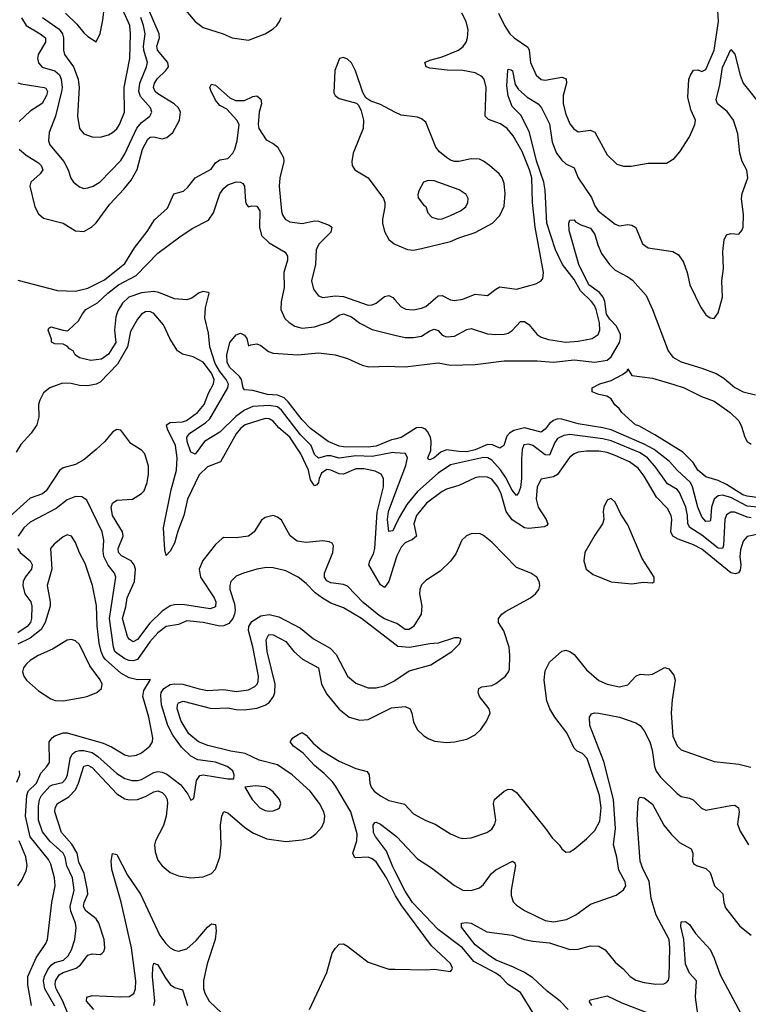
# Model space of a CAD drawing. Header units: inches. Extents: x 1694797 to 1849917, y 907313 to 1017959.
# Tile 417 of 656: x 1738179 to 1741715, y 1003015 to 1007799. Entities that reach past the tile are written whole.
import ezdxf

# ---------------------------------------------------------------- set-up
doc = ezdxf.new("R2010")
doc.units = ezdxf.units.IN
doc.header["$MEASUREMENT"] = 0
doc.layers.add('B7030', color=7, linetype='Continuous')
doc.layers.add('B7040', color=7, linetype='Continuous')

msp = doc.modelspace()

# ---------------------------------------------------------------- linework, layer by layer
at = {"layer": 'B7030', "color": 5}
for points, elevation in [([(1738175.8, 1007170), (1738210, 1007139.8), (1738270, 1007102.8), (1738283.7, 1007090), (1738290.9, 1007070), (1738278.8, 1007050), (1738233.5, 1007010), (1738228.6, 1006990), (1738251.8, 1006890), (1738270, 1006855.3), (1738294.8, 1006834.8), (1738390, 1006810.2), (1738450, 1006772.8), (1738490, 1006770.2), (1738528.3, 1006790), (1738550, 1006811.3), (1738616.9, 1006903.1), (1738684.9, 1006975.1), (1738720.3, 1007019.7), (1738749, 1007071), (1738774.8, 1007170), (1738801.2, 1007218.8), (1738812, 1007228), (1738830, 1007229.1), (1738870, 1007219.3), (1738893.9, 1007226.1), (1738921.8, 1007250), (1738955.2, 1007310), (1738958.7, 1007350), (1738949.2, 1007370), (1738929.1, 1007390), (1738850, 1007437.7), (1738836.6, 1007450), (1738829.1, 1007470), (1738834, 1007490), (1738847.5, 1007512.5), (1738887.3, 1007550), (1738900.8, 1007570), (1738898.5, 1007590), (1738848.4, 1007650), (1738845.2, 1007670), (1738857.3, 1007710), (1738855.9, 1007730), (1738804.2, 1007850)], 820), ([(1738290, 1007809), (1738370, 1007753.4), (1738387, 1007730), (1738392.3, 1007710), (1738391.2, 1007650), (1738397, 1007630), (1738439.6, 1007570), (1738463.4, 1007510), (1738468.4, 1007470), (1738460.2, 1007330), (1738469.4, 1007269.4), (1738490, 1007243.7), (1738530, 1007229.2), (1738570, 1007228.4), (1738610, 1007238.9), (1738630, 1007250.2), (1738650, 1007269.2), (1738662.9, 1007290), (1738686.9, 1007350), (1738686.7, 1007470), (1738713.4, 1007610), (1738716.7, 1007730), (1738713.1, 1007770), (1738677.4, 1007850)], 860), ([(1738401.7, 1007830), (1738456.2, 1007776.2), (1738490, 1007734.6), (1738510, 1007716.4), (1738550, 1007691.3), (1738570, 1007731.3), (1738582.9, 1007797.1), (1738589.2, 1007850.8)], 880), ([(1738966.4, 1007866.4), (1739031.3, 1007790), (1739070, 1007760.6), (1739166.7, 1007730), (1739210, 1007710.2), (1739290, 1007699.7), (1739370, 1007730.2), (1739410, 1007754.7), (1739427.3, 1007770), (1739440.4, 1007790), (1739447.6, 1007810)], 820), ([(1738188.1, 1007808.1), (1738209.6, 1007770), (1738279, 1007730), (1738303.7, 1007710), (1738304.7, 1007690), (1738268.2, 1007630), (1738265.1, 1007610), (1738269.5, 1007589.5), (1738288.1, 1007568.1), (1738350.1, 1007550), (1738371.5, 1007531.5), (1738380.2, 1007510), (1738385.1, 1007470), (1738382.4, 1007450), (1738352, 1007330), (1738321.7, 1007250), (1738318.6, 1007210), (1738325.5, 1007190), (1738394, 1007110), (1738414.6, 1007070), (1738428, 1007028), (1738440.3, 1007010), (1738470, 1006986.5), (1738490, 1006979.1), (1738510, 1006981.1), (1738535.8, 1006990), (1738570, 1007011.1), (1738670, 1007115.2), (1738690, 1007146.4), (1738748.1, 1007271.9), (1738770, 1007298.9), (1738810.7, 1007330), (1738820.2, 1007350), (1738814.5, 1007370), (1738765.5, 1007425.5), (1738757, 1007450), (1738762.8, 1007490), (1738795.1, 1007570), (1738798.6, 1007590), (1738781.9, 1007650), (1738779.9, 1007670), (1738787.6, 1007730), (1738780.2, 1007770), (1738767.4, 1007810)], 840), ([(1740000, 1007350.2), (1739930, 1007386.9), (1739883.5, 1007403.5), (1739859.5, 1007419.5), (1739845.1, 1007445.1), (1739809.6, 1007550), (1739790, 1007589.3), (1739770, 1007607), (1739750, 1007614.5), (1739732, 1007610), (1739708.9, 1007551.1), (1739703.8, 1007443.8), (1739710.5, 1007430), (1739730, 1007415.8), (1739813.2, 1007393.2), (1739823.4, 1007383.4), (1739836.5, 1007356.5), (1739847.6, 1007310), (1739846.7, 1007270), (1739797.3, 1007150), (1739791.6, 1007110), (1739793.4, 1007090), (1739805.3, 1007070), (1739870, 1007030.3), (1739944.6, 1006930), (1739950.9, 1006910), (1739951, 1006890), (1739939.2, 1006830), (1739939.8, 1006810), (1739950.1, 1006770.1), (1739970.8, 1006730.8), (1739996.4, 1006710), (1740000, 1006708.5)], 820), ([(1738170, 1007491.4), (1738186.4, 1007486.4), (1738298.4, 1007470), (1738306.3, 1007466.3), (1738313.3, 1007450), (1738309.1, 1007430), (1738288.1, 1007391.9), (1738230, 1007354.3), (1738175.9, 1007304.1)], 820), ([(1738170, 1006533), (1738362.7, 1006482.7), (1738450, 1006479.4), (1738510, 1006493.9), (1738590, 1006534.8), (1738690, 1006614.4), (1738735.5, 1006690), (1738797.7, 1006770), (1738833.9, 1006826.1), (1738896.2, 1006883.8), (1738927.3, 1006952.7), (1738973.8, 1006966.2), (1738994.9, 1006985.1), (1739030, 1007030.1), (1739107.6, 1007072.4), (1739130, 1007103.2), (1739150, 1007117.4), (1739190, 1007124), (1739214, 1007150), (1739224, 1007170), (1739234, 1007210), (1739244, 1007290), (1739233.2, 1007310), (1739183.8, 1007363.8), (1739150, 1007382.2), (1739130, 1007407.1), (1739106, 1007454), (1739102, 1007470), (1739110, 1007484.9), (1739130, 1007480.9), (1739199.1, 1007419.1), (1739226.9, 1007406.9), (1739270, 1007406.3), (1739310, 1007424.9), (1739330, 1007428.7), (1739350, 1007412.2), (1739351.9, 1007390), (1739340.9, 1007350), (1739336, 1007290), (1739340.3, 1007270), (1739374.7, 1007214.7), (1739410, 1007196.5), (1739430, 1007180.3), (1739459.7, 1007130), (1739461.8, 1007110), (1739442, 1007030), (1739437.7, 1006990), (1739449, 1006869), (1739454, 1006850), (1739467.6, 1006830), (1739490, 1006816.9), (1739550, 1006808.4), (1739610, 1006820.9), (1739630, 1006819.4), (1739680.9, 1006800.9), (1739694.3, 1006790), (1739690, 1006766), (1739633, 1006710), (1739618.1, 1006681.9), (1739614.5, 1006610), (1739595.2, 1006530), (1739604.9, 1006490), (1739630, 1006457), (1739650, 1006449.2), (1739710, 1006456.4), (1739750, 1006454.2), (1739870, 1006412.4), (1739890, 1006413.8), (1739910, 1006422.2), (1739950, 1006453.2), (1739970, 1006459), (1739990, 1006449.2), (1740000, 1006437.7)], 780), ([(1740000, 1005694.8), (1739990, 1005695.5), (1739890, 1005676), (1739810, 1005680.5), (1739730, 1005668.6), (1739690, 1005679.9), (1739670, 1005679.6), (1739629.1, 1005669.1), (1739610, 1005686.6), (1739594.3, 1005730), (1739541.7, 1005781.7), (1739450, 1005901.4), (1739430, 1005917.4), (1739390, 1005924.3), (1739310, 1005919.9), (1739270, 1005901.1), (1739228.3, 1005871.7), (1739150, 1005794.2), (1739075.6, 1005750), (1739030, 1005687.6), (1739010, 1005696.9), (1738991.6, 1005750), (1738989.9, 1005770.1), (1739004.6, 1005790), (1739080.5, 1005839.5), (1739101.1, 1005858.9), (1739189.6, 1006010), (1739191.8, 1006028.2), (1739181.8, 1006050), (1739150, 1006090.2), (1739128.5, 1006128.5), (1739102.1, 1006210), (1739096.2, 1006276.2), (1739077.7, 1006350), (1739080.6, 1006399.4), (1739099.3, 1006470), (1739094, 1006474), (1739070, 1006478.3), (1739050, 1006472.1), (1739014.4, 1006445.6), (1738990, 1006438), (1738930, 1006442.9), (1738853.6, 1006473.6), (1738830, 1006478.3), (1738770, 1006472.5), (1738708.6, 1006451.4), (1738678.5, 1006421.5), (1738656, 1006384), (1738644.9, 1006355.1), (1738639.8, 1006290), (1738646, 1006230), (1738610, 1006174), (1738576, 1006150), (1738523.7, 1006143.7), (1738470, 1006155.3), (1738448, 1006170), (1738438, 1006190), (1738420.2, 1006200.2), (1738410, 1006213.2), (1738390, 1006222.7), (1738350, 1006224.5), (1738332.7, 1006232.7), (1738332.7, 1006247.3), (1738317.2, 1006290), (1738320.2, 1006299.8), (1738330, 1006306), (1738389.4, 1006290.6), (1738410, 1006286.8), (1738415.3, 1006290), (1738464.5, 1006335.5), (1738483.7, 1006370), (1738500.7, 1006390), (1738557.4, 1006422.6), (1738607, 1006470), (1738657.9, 1006510), (1738744.6, 1006555.4), (1738850, 1006664.3), (1738955.6, 1006744.4), (1739016.4, 1006783.6), (1739094.9, 1006825.1), (1739120.3, 1006859.7), (1739150, 1006953.4), (1739170, 1006980.2), (1739190, 1006996.9), (1739230.2, 1007010.2), (1739250, 1007008.7), (1739262.3, 1007002.3), (1739270.2, 1006990.2), (1739275.3, 1006915.3), (1739280.6, 1006900.6), (1739290, 1006890.3), (1739305.2, 1006894.8), (1739330, 1006893.4), (1739344.6, 1006870), (1739342.3, 1006790), (1739353.1, 1006750), (1739390, 1006714.4), (1739467.2, 1006670), (1739479.4, 1006650), (1739478.9, 1006630), (1739461.6, 1006570), (1739462.6, 1006497.4), (1739448.1, 1006428.1), (1739447.1, 1006390), (1739466.6, 1006346.6), (1739486.8, 1006326.8), (1739514, 1006310), (1739550, 1006300.5), (1739610, 1006305.8), (1739679.3, 1006330), (1739730, 1006363.8), (1739750, 1006369.6), (1739790, 1006354.3), (1739830, 1006325), (1739890, 1006294), (1740000, 1006266.5)], 760), ([(1740000, 1005162.8), (1739970, 1005068.7), (1739950, 1005040.2), (1739930, 1005053), (1739873.9, 1005150), (1739878.8, 1005170), (1739896.5, 1005203.5), (1739903, 1005230), (1739914.6, 1005405.4), (1739944.1, 1005530), (1739944.7, 1005570), (1739933.8, 1005590), (1739904.9, 1005604.9), (1739850, 1005617.3), (1739810, 1005616.2), (1739750, 1005591.3), (1739730, 1005592.7), (1739690, 1005609.9), (1739670, 1005613), (1739644.3, 1005595.7), (1739632.5, 1005570), (1739629.3, 1005550.7), (1739620.9, 1005539.1), (1739610, 1005533.5), (1739590, 1005563.5), (1739581, 1005610), (1739543.8, 1005690), (1739490, 1005769.9), (1739436.6, 1005816.6), (1739410, 1005848.4), (1739390, 1005859.6), (1739370, 1005860.7), (1739274, 1005830), (1739250, 1005813.1), (1739230, 1005787.3), (1739154.2, 1005650), (1739090, 1005625.9), (1739050, 1005587.1), (1738994.1, 1005470), (1738975.4, 1005390), (1738946.2, 1005313.8), (1738930, 1005255.3), (1738910, 1005216), (1738890, 1005196.2), (1738883.8, 1005223.8), (1738877.6, 1005330), (1738914.7, 1005514.7), (1738939.3, 1005610), (1738943.9, 1005670), (1738934.9, 1005730), (1738895.6, 1005810), (1738892.3, 1005830), (1738910, 1005841.5), (1738970, 1005844.8), (1738988.3, 1005851.7), (1739041.9, 1005890), (1739074.3, 1005930), (1739095.3, 1005984.7), (1739119.7, 1006030), (1739123, 1006050), (1739110, 1006082), (1739070, 1006134.4), (1739020.8, 1006160.8), (1738970, 1006173.2), (1738945.3, 1006190), (1738910, 1006246.9), (1738876.4, 1006316.4), (1738830, 1006371.6), (1738810, 1006381.5), (1738790, 1006379.8), (1738770, 1006367.9), (1738750, 1006343.8), (1738716.1, 1006283.9), (1738702.2, 1006210), (1738654.3, 1006125.7), (1738570, 1006038.4), (1738550, 1006027.8), (1738510, 1006019.6), (1738470, 1006021.7), (1738428.4, 1006031.6), (1738387.5, 1006032.5), (1738325.5, 1006010), (1738294.7, 1005985.3), (1738276, 1005950), (1738271, 1005930), (1738272.1, 1005870), (1738262.8, 1005830), (1738234.1, 1005790), (1738185.3, 1005734.7), (1738161.6, 1005698.4)], 780), ([(1740000, 1005761), (1739983.2, 1005756.8), (1739910, 1005727.5), (1739870, 1005722.5), (1739750, 1005723.6), (1739730, 1005727.5), (1739676.8, 1005750), (1739590, 1005812.2), (1739550, 1005854.5), (1739482.7, 1005942.8), (1739461.9, 1005961.9), (1739430, 1005974.7), (1739382, 1005978), (1739310, 1005997.3), (1739270, 1005999.7), (1739263.4, 1006010), (1739254.9, 1006050), (1739245.7, 1006065.7), (1739197.4, 1006110), (1739185.7, 1006134.3), (1739184.5, 1006170), (1739199, 1006230), (1739230, 1006267.3), (1739250, 1006276), (1739270, 1006266.8), (1739282, 1006250), (1739290, 1006214), (1739300.2, 1006219.8), (1739330, 1006224), (1739350, 1006215.5), (1739387.4, 1006187.4), (1739410, 1006178.9), (1739529.8, 1006170.2), (1739630, 1006179.6), (1739710, 1006170.4), (1739770, 1006152.2), (1739840.7, 1006120.7), (1739873, 1006113), (1739970, 1006115.7), (1740000, 1006114.2)], 740), ([(1740000, 1004869.2), (1739950, 1004887.8), (1739924.3, 1004904.3), (1739846.7, 1004966.7), (1739770, 1005045.8), (1739750, 1005054.8), (1739690, 1005062.4), (1739670, 1005073.1), (1739658.7, 1005090), (1739657.9, 1005110), (1739699.1, 1005210), (1739702.7, 1005242.7), (1739695.3, 1005255.3), (1739681.7, 1005261.7), (1739650, 1005266.2), (1739570, 1005259), (1739525.8, 1005265.8), (1739491.5, 1005291.5), (1739450, 1005367.8), (1739430, 1005382.6), (1739409.7, 1005389.7), (1739370, 1005380.4), (1739352, 1005368), (1739316.9, 1005310), (1739290.1, 1005289.9), (1739230, 1005281.2), (1739170, 1005283.5), (1739161.4, 1005278.6), (1739130, 1005249.7), (1739067.9, 1005172.1), (1739050.8, 1005130), (1739056.6, 1005090), (1739123.1, 1004990), (1739131.5, 1004970), (1739130, 1004946.6), (1739103.2, 1004936.8), (1738970, 1004958.2), (1738930, 1004956.7), (1738910, 1004950.8), (1738870, 1004925.3), (1738810, 1004866.9), (1738750, 1004787.5), (1738730, 1004776.7), (1738710, 1004789), (1738702.7, 1004802.7), (1738677.3, 1004890), (1738694.4, 1004945.6), (1738700.8, 1004990), (1738735.7, 1005070), (1738740.3, 1005130), (1738734.9, 1005150), (1738719.3, 1005170), (1738673.4, 1005193.4), (1738659, 1005210), (1738657.2, 1005230), (1738681.5, 1005290), (1738677.7, 1005310), (1738629.6, 1005390), (1738623.6, 1005430), (1738629.9, 1005450.1), (1738650, 1005465.2), (1738726, 1005470), (1738770, 1005496.6), (1738782.5, 1005510), (1738798.5, 1005550), (1738804.3, 1005590), (1738803.8, 1005630), (1738786.8, 1005690), (1738770, 1005707.7), (1738719.2, 1005739.3), (1738670, 1005804.2), (1738650, 1005808), (1738630, 1005794.7), (1738592.7, 1005750), (1738550.2, 1005710), (1738490, 1005661), (1738450, 1005637.7), (1738390, 1005621), (1738371.7, 1005608.3), (1738307.8, 1005510), (1738290, 1005495.9), (1738230, 1005473.7), (1738115.7, 1005370)], 820), ([(1740000, 1004764.9), (1739838.6, 1004890), (1739750, 1004941.8), (1739690, 1004964), (1739648.4, 1004988.4), (1739613.8, 1005013.8), (1739570, 1005059.8), (1739530, 1005090.8), (1739470, 1005120.7), (1739410, 1005135.8), (1739377, 1005137), (1739330, 1005128.8), (1739264.9, 1005110), (1739230, 1005094.5), (1739204.4, 1005070), (1739198.4, 1005050), (1739199.4, 1005030), (1739220.9, 1004960.9), (1739225, 1004930), (1739222.4, 1004910), (1739213.4, 1004890), (1739194.1, 1004865.9), (1739170, 1004854), (1739150, 1004851.9), (1739069.6, 1004870.4), (1738990, 1004878.7), (1738950, 1004860.5), (1738890, 1004849.9), (1738850, 1004819.4), (1738810, 1004776), (1738750.4, 1004689.6), (1738730, 1004683.4), (1738710, 1004685.3), (1738690, 1004693.3), (1738650, 1004720.6), (1738641, 1004730), (1738634.1, 1004750), (1738615.6, 1004890), (1738646, 1005090), (1738639.9, 1005110), (1738608.5, 1005148.5), (1738587, 1005190), (1738583.5, 1005216.5), (1738587.3, 1005270), (1738579.6, 1005310), (1738504.1, 1005464.1), (1738480.5, 1005480.5), (1738450, 1005481.6), (1738410, 1005465.7), (1738355.4, 1005424.6), (1738230, 1005357.9), (1738198.4, 1005330), (1738170.8, 1005290)], 840), ([(1740000, 1005336.3), (1739990, 1005314.7), (1739970, 1005312), (1739963.9, 1005370), (1739969.6, 1005409.6), (1740000, 1005491.2)], 760), ([(1738236.8, 1003010), (1738218.3, 1003110), (1738218.4, 1003150), (1738259.5, 1003240.5), (1738306, 1003310), (1738313.3, 1003330), (1738335, 1003510), (1738350.5, 1003590), (1738347.5, 1003630), (1738330, 1003696), (1738318.1, 1003718.1), (1738230, 1003828), (1738207.5, 1003930), (1738213.5, 1004030), (1738219.8, 1004050), (1738260.3, 1004090), (1738281.8, 1004138.2), (1738311.4, 1004170), (1738323.4, 1004190), (1738322.7, 1004290), (1738336.2, 1004310), (1738350, 1004318.9), (1738390, 1004333.8), (1738410, 1004333.5), (1738583.4, 1004283.4), (1738625.3, 1004265.3), (1738690, 1004226.8), (1738710, 1004221.5), (1738745.4, 1004225.4), (1738770, 1004236.2), (1738811.3, 1004268.7), (1738824.2, 1004290), (1738824.5, 1004310), (1738805.8, 1004410), (1738775.9, 1004510), (1738780.8, 1004539.2), (1738813.7, 1004593.7), (1738750, 1004592.1), (1738710, 1004600.7), (1738670, 1004624.7), (1738595.2, 1004690), (1738584.3, 1004704.3), (1738573.8, 1004730), (1738565.4, 1004770), (1738554.6, 1004854.6), (1738552.2, 1004952.2), (1738532.7, 1005050), (1738496.6, 1005156.6), (1738468.5, 1005208.5), (1738450, 1005258.7), (1738430, 1005289.7), (1738410, 1005296.4), (1738390, 1005285.7), (1738345.5, 1005250), (1738328.9, 1005230), (1738335.5, 1005130), (1738312.6, 1005050), (1738326.8, 1004970), (1738326.4, 1004950), (1738302.4, 1004870), (1738283.3, 1004836.7), (1738230, 1004794.6), (1738170, 1004764.2)], 860), ([(1738168.3, 1005230), (1738181.1, 1005210), (1738230.6, 1005170), (1738239.4, 1005150), (1738235.9, 1005130), (1738204.8, 1005090), (1738196.3, 1005070), (1738194.5, 1005050), (1738203.7, 1005010), (1738232.3, 1004970), (1738238.6, 1004950), (1738236.8, 1004890), (1738231.4, 1004870), (1738214.9, 1004850), (1738170, 1004819.3)], 840), ([(1738350, 1003005.8), (1738301.3, 1003090), (1738294.8, 1003130), (1738298.6, 1003150), (1738315.5, 1003184.5), (1738332.7, 1003207.3), (1738350, 1003218.4), (1738391.4, 1003230), (1738414.3, 1003250), (1738430, 1003280.3), (1738446.5, 1003330), (1738453.8, 1003386.2), (1738450.5, 1003410), (1738427.1, 1003467.1), (1738423.3, 1003490), (1738443.7, 1003570), (1738435.4, 1003630), (1738407.8, 1003687.8), (1738399.4, 1003730), (1738389.9, 1003750), (1738326.1, 1003806.1), (1738290, 1003853), (1738269.9, 1003910), (1738270, 1003977.3), (1738274.9, 1004010), (1738285.1, 1004030), (1738325, 1004075), (1738337.9, 1004082.1), (1738386.5, 1004093.5), (1738402.5, 1004110), (1738411, 1004130), (1738423.6, 1004210), (1738432.9, 1004230), (1738450, 1004243.4), (1738470, 1004248.5), (1738490, 1004248.5), (1738530, 1004237.8), (1738558.9, 1004218.9), (1738650, 1004137.1), (1738690, 1004113), (1738722.9, 1004102.9), (1738750, 1004102.3), (1738770, 1004107.3), (1738830, 1004141.2), (1738850, 1004146.6), (1738870, 1004143.7), (1738892.8, 1004132.8), (1738961, 1004081), (1738995.8, 1004035.8), (1739010, 1004006.8), (1739024.7, 1004015.3), (1739037, 1004103), (1739053.7, 1004126.3), (1739070, 1004130.3), (1739189.6, 1004110.4), (1739218, 1004110), (1739219.5, 1004130), (1739213, 1004150), (1739185.6, 1004170), (1739130, 1004192.2), (1739043.5, 1004203.5), (1739010, 1004220.7), (1738964.2, 1004264.2), (1738922.3, 1004322.3), (1738897.6, 1004370), (1738867.6, 1004470), (1738863.8, 1004516.2), (1738866.2, 1004530), (1738879.2, 1004550), (1738910, 1004568.2), (1738930, 1004572.1), (1738971.1, 1004571.1), (1739050, 1004547.4), (1739090, 1004540.3), (1739170, 1004545), (1739230, 1004534.2), (1739290, 1004543.2), (1739320.7, 1004559.3), (1739332.1, 1004570), (1739337, 1004583), (1739338.7, 1004610), (1739311.2, 1004751.2), (1739288.8, 1004831.2), (1739290.8, 1004850), (1739305.3, 1004874.7), (1739350, 1004902), (1739390, 1004908.5), (1739437.6, 1004897.6), (1739542.2, 1004842.2), (1739604.6, 1004790), (1739686, 1004746), (1739714.9, 1004714.9), (1739770.2, 1004610), (1739810, 1004575.8), (1739870, 1004552.2), (1739910, 1004552.2), (1739950, 1004563.2), (1739994.5, 1004585.5), (1740000, 1004589.1)], 840), ([(1738412.7, 1002970), (1738388.6, 1003030), (1738356.4, 1003090), (1738351.6, 1003110), (1738353.3, 1003130), (1738370, 1003157.8), (1738390, 1003169.7), (1738453.8, 1003190), (1738473.6, 1003206.4), (1738510, 1003254.5), (1738530, 1003260.1), (1738570, 1003257.1), (1738578.3, 1003261.7), (1738587.8, 1003272.2), (1738591.8, 1003288.2), (1738589.2, 1003330.8), (1738562.5, 1003410), (1738550, 1003430.4), (1738499.5, 1003470), (1738487.9, 1003490), (1738491.4, 1003510), (1738509.3, 1003550), (1738508.7, 1003570), (1738492.7, 1003650), (1738465.6, 1003705.6), (1738457.7, 1003750), (1738432.7, 1003792.7), (1738382.7, 1003850), (1738349.9, 1003949.9), (1738351.7, 1003970), (1738362.9, 1003990), (1738417, 1004023), (1738450, 1004057.5), (1738464.6, 1004090), (1738490, 1004171.6), (1738510, 1004177.1), (1738530, 1004165.4), (1738650, 1004038.1), (1738690, 1004013.3), (1738710, 1004008.3), (1738750, 1004010.1), (1738790, 1004025.4), (1738830, 1004047.3), (1738850, 1004051.7), (1738870, 1004044.7), (1738885.6, 1004030), (1738894.3, 1004010), (1738895.9, 1003990), (1738889.7, 1003930), (1738876.5, 1003883.5), (1738838, 1003810), (1738834.1, 1003790), (1738835.8, 1003755.8), (1738850, 1003714.9), (1738870, 1003688.4), (1738910, 1003655.5), (1738950, 1003638.7), (1739010, 1003629.3), (1739070, 1003634.2), (1739110, 1003651), (1739130, 1003671.3), (1739151.1, 1003730), (1739156.8, 1003790), (1739154.2, 1003885.8), (1739160.2, 1003930), (1739170, 1003951.1), (1739190, 1003945.8), (1739270, 1003876.1), (1739310, 1003848.6), (1739378.4, 1003818.4), (1739470, 1003806.2), (1739550, 1003814.8), (1739590, 1003824.7), (1739616.9, 1003843.1), (1739644.8, 1003875.2), (1739657.6, 1003902.4), (1739659.9, 1003930), (1739654.8, 1003950), (1739634.3, 1003990), (1739589.3, 1004050), (1739501.1, 1004130), (1739430, 1004178), (1739341.7, 1004201.7), (1739273.3, 1004233.3), (1739204.3, 1004244.3), (1739091.8, 1004271.8), (1739046.9, 1004290), (1739000.6, 1004330), (1738962.3, 1004390), (1738943.5, 1004450), (1738944.9, 1004470), (1738950, 1004479.2), (1738972, 1004488), (1739110, 1004452.9), (1739190, 1004456.2), (1739230, 1004447.1), (1739270, 1004445.5), (1739330, 1004454.3), (1739370, 1004469.1), (1739390, 1004481.5), (1739411.5, 1004510), (1739417.2, 1004530), (1739418.3, 1004570), (1739380.7, 1004730), (1739374.8, 1004785.2), (1739388.8, 1004811.2), (1739410, 1004809.4), (1739470, 1004777.6), (1739510.1, 1004730), (1739551.7, 1004691.7), (1739630, 1004650.1), (1739644.6, 1004570), (1739670, 1004522.6), (1739730, 1004449.3), (1739778, 1004410), (1739830, 1004395.5), (1739870, 1004398.1), (1739984, 1004456), (1740000, 1004457.3)], 820), ([(1740000, 1003548.6), (1739959.5, 1003630), (1739910, 1003706.6), (1739890, 1003722.6), (1739870, 1003729.5), (1739810, 1003726.1), (1739803.5, 1003730), (1739796.2, 1003750), (1739814.9, 1003810), (1739817.2, 1003842.8), (1739785.7, 1003950), (1739714, 1004074), (1739696.5, 1004096.5), (1739656.9, 1004136.9), (1739610, 1004175), (1739555.2, 1004235.2), (1739508.4, 1004270), (1739491, 1004290), (1739504.2, 1004310), (1739530, 1004326), (1739550, 1004335.3), (1739570, 1004322.8), (1739603.4, 1004283.4), (1739646.5, 1004246.5), (1739730, 1004197.2), (1739810, 1004160.1), (1739866.1, 1004146.1), (1739875.9, 1004130), (1739879.1, 1004090), (1739885.4, 1004070), (1739900.2, 1004050), (1739930, 1004027.7), (1739970, 1004005.4), (1740000, 1003998.4)], 780), ([(1738165.1, 1004094.9), (1738179.8, 1004130), (1738177.6, 1004150)], 880), ([(1740000, 1003663.7), (1739990, 1003683.4), (1739959.5, 1003759.5), (1739905.7, 1003830), (1739897.1, 1003850), (1739894.1, 1003885.9), (1739902.2, 1003897.8), (1739910, 1003900.3), (1739930.2, 1003890), (1740000, 1003836.3)], 760), ([(1738170, 1003590.4), (1738190, 1003618.4), (1738210, 1003663), (1738214.7, 1003690), (1738208.2, 1003731.8), (1738176.4, 1003810)], 880), ([(1738538.7, 1002990), (1738503, 1003030), (1738505.6, 1003050), (1738530, 1003057.6), (1738670, 1003050.8), (1738710, 1003053.6), (1738732.8, 1003067.2), (1738741.2, 1003090), (1738742.8, 1003130), (1738721, 1003290), (1738671.5, 1003511.5), (1738626.2, 1003670), (1738623.4, 1003710), (1738630, 1003747.7), (1738650, 1003742.6), (1738702.2, 1003642.2), (1738764.6, 1003550), (1738859.6, 1003350), (1738887.7, 1003310), (1738910, 1003289.4), (1738930, 1003277.8), (1738950, 1003273.4), (1738990, 1003285), (1739034.8, 1003325.2), (1739090, 1003389.3), (1739110, 1003406.5), (1739130, 1003402.8), (1739132.7, 1003372.7), (1739127.2, 1003330), (1739088.6, 1003211.4), (1739071.4, 1003131.4), (1739071.8, 1003091.8), (1739077.9, 1003070), (1739099, 1003030), (1739162, 1002970)], 780), ([(1739586, 1002990), (1739670, 1003170.4), (1739696.4, 1003263.6), (1739710, 1003286.3), (1739730, 1003307.4), (1739750, 1003308.9), (1739770, 1003297.8), (1739870, 1003219.6), (1739970, 1003185.7), (1740000, 1003185.1)], 780), ([(1738830.4, 1003009.6), (1738835.2, 1003030), (1738823.2, 1003150), (1738824.5, 1003195.5), (1738830, 1003214.9), (1738850, 1003206.7), (1738884.9, 1003144.9), (1738910, 1003111.9), (1738930, 1003097.5), (1738970, 1003084.9), (1738993.5, 1003010)], 760)]:
    msp.add_lwpolyline(points, dxfattribs=dict(at, elevation=elevation))
for points, elevation in [([(1738430, 1004787.6), (1738410, 1004783.6), (1738339, 1004741), (1738268.7, 1004710), (1738230, 1004685.7), (1738211.8, 1004670), (1738198, 1004650), (1738193.4, 1004630), (1738198.7, 1004610), (1738212.2, 1004590), (1738270, 1004538.7), (1738330, 1004498.7), (1738351.7, 1004491.7), (1738390, 1004490.3), (1738490, 1004508.1), (1738510, 1004511.6), (1738552.7, 1004530), (1738575.3, 1004550), (1738579.8, 1004570), (1738570, 1004591.2), (1738518.9, 1004658.9), (1738470, 1004762.9), (1738450, 1004781.6)], 880), ([(1739324.2, 1004075.8), (1739272, 1004070), (1739307.4, 1004010), (1739344.2, 1003970), (1739370, 1003957.2), (1739390, 1003953.6), (1739410, 1003954.3), (1739430, 1003962.6), (1739439.6, 1003970), (1739446, 1003990), (1739439.7, 1004010), (1739410, 1004047.8), (1739390, 1004062), (1739370, 1004071)], 840)]:
    msp.add_lwpolyline(points, close=True, dxfattribs=dict(at, elevation=elevation))
at = {"layer": 'B7040', "color": 5}
for points, elevation in [([(1740503.7, 1007830), (1740531.6, 1007770), (1740557.6, 1007730), (1740578.8, 1007710), (1740644.6, 1007664.6), (1740651.4, 1007650), (1740657.9, 1007590), (1740685.9, 1007530), (1740710, 1007508.8), (1740730, 1007504.5), (1740810, 1007518.8), (1740831.3, 1007511.3), (1740832.5, 1007490), (1740816.6, 1007430), (1740816.2, 1007390), (1740830, 1007340.3), (1740850, 1007292.2), (1740867.9, 1007267.9), (1740890, 1007254.3), (1740950, 1007261.6), (1740970, 1007252.6), (1741030, 1007142), (1741077, 1007097), (1741110, 1007087), (1741147.1, 1007087.1), (1741230, 1007101.7), (1741318.9, 1007101.1), (1741355.3, 1007124.7), (1741383.6, 1007156.4), (1741429.6, 1007230), (1741456, 1007290), (1741459.6, 1007310), (1741437.5, 1007357.5), (1741421.3, 1007421.3), (1741427.5, 1007510), (1741434.5, 1007530), (1741450, 1007552.7), (1741470, 1007554.3), (1741490, 1007546.7), (1741510, 1007556.5), (1741550, 1007650.2), (1741570.2, 1007790), (1741566.7, 1007870)], 780), ([(1740000, 1006437.7), (1740030, 1006403.2), (1740052.6, 1006392.6), (1740090, 1006389.4), (1740130, 1006396.6), (1740150, 1006405.9), (1740210, 1006456.8), (1740230, 1006458.4), (1740270, 1006437.5), (1740290, 1006433.8), (1740330, 1006441), (1740390, 1006464.6), (1740450, 1006458), (1740490, 1006490.2), (1740510, 1006500.2), (1740590, 1006490.2), (1740684.6, 1006515.4), (1740709.4, 1006530), (1740718, 1006542), (1740721.4, 1006570), (1740680.9, 1006790), (1740668.3, 1006910), (1740664.1, 1007030), (1740654.1, 1007070), (1740618.6, 1007158.6), (1740574, 1007234), (1740545.5, 1007270), (1740512, 1007292), (1740454.5, 1007314.5), (1740438.5, 1007330), (1740443.4, 1007470), (1740433.5, 1007510), (1740422.7, 1007522.7), (1740390, 1007539.9), (1740330, 1007551.3), (1740254.1, 1007554.1), (1740170, 1007564), (1740152, 1007570), (1740145.6, 1007590), (1740170, 1007602.6), (1740230, 1007618.2), (1740308.5, 1007650), (1740331.3, 1007668.7), (1740345.4, 1007690), (1740351.9, 1007710), (1740355.3, 1007750), (1740345.5, 1007790), (1740325.5, 1007830)], 780), ([(1740000, 1006266.5), (1740050, 1006254), (1740090, 1006254.1), (1740130, 1006260.9), (1740170, 1006287.5), (1740190, 1006295.5), (1740210, 1006289.2), (1740230, 1006266.2), (1740250, 1006258.3), (1740290, 1006261.6), (1740350, 1006292.8), (1740370, 1006297.8), (1740450, 1006272), (1740490, 1006268.5), (1740530, 1006271.1), (1740550, 1006276.2), (1740570, 1006289.2), (1740610, 1006332.2), (1740630, 1006331.8), (1740650, 1006317.8), (1740691.3, 1006270), (1740710, 1006257.1), (1740745.2, 1006245.2), (1740830, 1006232.1), (1740890, 1006237), (1740958.4, 1006250), (1740987.1, 1006270), (1740995.2, 1006290), (1740993.4, 1006326.6), (1740976.7, 1006390), (1740969, 1006410), (1740954.1, 1006430), (1740901.4, 1006481.4), (1740870, 1006536.1), (1740813.9, 1006610), (1740779.9, 1006679.9), (1740737.1, 1006810), (1740729.2, 1006970), (1740723, 1007010), (1740687.3, 1007112.7), (1740654.1, 1007250), (1740612.5, 1007332.5), (1740570, 1007377.2), (1740550, 1007429.5), (1740542.8, 1007477.2), (1740547.9, 1007552.1), (1740550, 1007558.8), (1740564.8, 1007555.2), (1740571.3, 1007550), (1740584.5, 1007484.5), (1740600.1, 1007460.1), (1740642.1, 1007422.1), (1740695.2, 1007390), (1740712.5, 1007370), (1740750, 1007293.4), (1740763.3, 1007203.3), (1740784.3, 1007150), (1740810, 1007115.9), (1740830, 1007098.1), (1740870, 1007078.3), (1740889, 1007030), (1740954.8, 1006934.8), (1740970, 1006894.9), (1740986.2, 1006870), (1741070, 1006805.7), (1741090, 1006798), (1741130, 1006803.6), (1741150, 1006801.1), (1741169.2, 1006789.2), (1741202.6, 1006710), (1741230, 1006690.3), (1741350, 1006671.8), (1741376.4, 1006656.4), (1741401.1, 1006621.1), (1741419.5, 1006570), (1741432, 1006510), (1741483.7, 1006403.7), (1741510, 1006364.9), (1741530, 1006350.7), (1741550, 1006346.8), (1741570, 1006374.8), (1741589.8, 1006450), (1741586.6, 1006530), (1741594.7, 1006590), (1741592.5, 1006672.5), (1741598.7, 1006730), (1741610, 1006754), (1741630, 1006759.6), (1741670, 1006756), (1741684.8, 1006775.2), (1741689.8, 1006790.2), (1741691.8, 1006850), (1741682.4, 1006930), (1741685.8, 1006954.2), (1741712.8, 1007030), (1741707.6, 1007067.6), (1741686.5, 1007110), (1741674.1, 1007150), (1741663.9, 1007243.9), (1741643.4, 1007310), (1741612.6, 1007352.6), (1741566, 1007390), (1741559.9, 1007410), (1741578, 1007482), (1741590, 1007566.7), (1741630, 1007653.4), (1741650, 1007631), (1741676, 1007530), (1741690.6, 1007490.6), (1741786.2, 1007370)], 760), ([(1740000, 1006708.5), (1740062.1, 1006682.1), (1740090, 1006679.4), (1740130, 1006687), (1740270, 1006720.8), (1740310, 1006738.8), (1740390, 1006764.7), (1740474, 1006810), (1740510, 1006848), (1740530, 1006893), (1740534.6, 1006954.6), (1740530, 1007002.7), (1740520.2, 1007030), (1740505.5, 1007050), (1740459.8, 1007090), (1740430, 1007111.9), (1740410, 1007120.5), (1740370, 1007123.2), (1740310, 1007110.4), (1740290, 1007110.4), (1740270, 1007116.5), (1740249.9, 1007129.9), (1740216.9, 1007156.9), (1740199, 1007179), (1740150, 1007300.7), (1740130, 1007316.3), (1740110, 1007324.7), (1740030, 1007334.5), (1740000, 1007350.2)], 820), ([(1740000, 1006114.2), (1740050, 1006111.7), (1740210, 1006131.5), (1740270, 1006121), (1740390, 1006123.8), (1740530, 1006140.9), (1740690, 1006141.5), (1740770, 1006135.1), (1740870, 1006146.5), (1740970, 1006134.6), (1741030, 1006145), (1741050, 1006160.8), (1741089.9, 1006230), (1741095.7, 1006250), (1741094.4, 1006270), (1741076.1, 1006310), (1741044, 1006344), (1741028, 1006368), (1741018.7, 1006430), (1741010.6, 1006450.7), (1740993.1, 1006473.1), (1740942, 1006510), (1740892.7, 1006610), (1740845.4, 1006774.6), (1740845.1, 1006810), (1740850, 1006824.7), (1740870, 1006826.8), (1740877.3, 1006817.3), (1740902, 1006802), (1740950, 1006786.3), (1740970, 1006755.3), (1740984.4, 1006704.4), (1741002.5, 1006662.5), (1741041, 1006610), (1741070, 1006581.2), (1741130, 1006550.1), (1741152.9, 1006532.9), (1741219.2, 1006459.2), (1741250.9, 1006390), (1741326.8, 1006190), (1741350, 1006159.3), (1741390, 1006136.6), (1741490, 1006105.9), (1741559.2, 1006079.2), (1741596.9, 1006056.9), (1741650, 1006012.5), (1741690, 1005990.9), (1741750, 1005975.5)], 740), ([(1741770, 1005476.3), (1741710, 1005483.3), (1741688.8, 1005490), (1741610, 1005539.9), (1741570, 1005559.9), (1741510, 1005577.2), (1741471.1, 1005610), (1741448.2, 1005648.2), (1741397.6, 1005697.6), (1741261.6, 1005781.6), (1741184.9, 1005824.9), (1741168, 1005830), (1741101.2, 1005890), (1741089, 1005910), (1741067.6, 1005927.6), (1741050, 1005957.2), (1741029.6, 1005969.6), (1740990, 1005977), (1740958, 1005990), (1740958, 1006010), (1740995.1, 1006030), (1741050, 1006046.5), (1741105.4, 1006074.6), (1741128.2, 1006091.8), (1741130, 1006102), (1741150.8, 1006070.8), (1741250, 1006056.9), (1741354.1, 1006025.9), (1741404.4, 1006010), (1741488.7, 1005968.7), (1741550, 1005944.7), (1741627.6, 1005890), (1741669, 1005850), (1741683.1, 1005823.1), (1741698.9, 1005770), (1741709.3, 1005750), (1741730, 1005735.9)], 720), ([(1741898.1, 1005418.1), (1741710, 1005436), (1741630, 1005476.6), (1741590, 1005488.7), (1741570, 1005486.1), (1741549.4, 1005470), (1741536.9, 1005430), (1741532.1, 1005367.9), (1741530, 1005362.7), (1741510, 1005360.5), (1741490, 1005383.2), (1741470, 1005430.7), (1741444.8, 1005530), (1741434.4, 1005550), (1741369.5, 1005609.5), (1741332.9, 1005652.9), (1741258.3, 1005710), (1741210, 1005736.5), (1741050, 1005805.8), (1741010, 1005816.2), (1740890, 1005834.5), (1740810, 1005858.1), (1740790, 1005858.8), (1740770, 1005852), (1740750, 1005836.2), (1740730, 1005809.2), (1740710, 1005794.6), (1740630, 1005816), (1740577.2, 1005802.8), (1740556.4, 1005790), (1740544, 1005776), (1740529.6, 1005730.4), (1740510, 1005716.8), (1740473.4, 1005733.4), (1740450, 1005734.5), (1740390, 1005709), (1740350, 1005700), (1740310, 1005700.3), (1740250, 1005709.2), (1740222.4, 1005697.6), (1740190, 1005669.9), (1740170, 1005660.4), (1740162.7, 1005662.7), (1740160.4, 1005670), (1740174.5, 1005705.5), (1740176.7, 1005750), (1740172.9, 1005770), (1740158.8, 1005798.8), (1740148.9, 1005808.9), (1740130, 1005817.6), (1740104.9, 1005815.1), (1740030, 1005768.3), (1740000, 1005761)], 740), ([(1741730, 1005378.8), (1741710, 1005381.7), (1741650, 1005406.2), (1741630, 1005406.5), (1741610, 1005392.7), (1741602.1, 1005370), (1741595.8, 1005244.2), (1741590, 1005229.1), (1741570, 1005230.9), (1741490, 1005294.8), (1741432.2, 1005332.2), (1741422.3, 1005350), (1741420.4, 1005390), (1741411.8, 1005430), (1741382.3, 1005502.3), (1741370, 1005516.9), (1741323.7, 1005543.7), (1741262, 1005630), (1741226.7, 1005670), (1741190, 1005693.9), (1741050, 1005752.1), (1741010, 1005762), (1740850, 1005783.4), (1740820.9, 1005779.1), (1740790, 1005764.2), (1740775.8, 1005744.2), (1740750, 1005682.4), (1740730, 1005685), (1740670, 1005729.9), (1740650, 1005735.9), (1740626.6, 1005733.4), (1740618.6, 1005710), (1740614.8, 1005665.2), (1740615.2, 1005570), (1740610, 1005526.6), (1740600.2, 1005499.8), (1740590, 1005487.2), (1740570, 1005512.7), (1740536.5, 1005576.5), (1740512.2, 1005612.2), (1740470, 1005659.5), (1740450.5, 1005670.5), (1740430, 1005671.6), (1740270, 1005636.4), (1740210, 1005594.9), (1740110, 1005506.4), (1740057.4, 1005442.6), (1740020.2, 1005379.8), (1740000, 1005336.3)], 760), ([(1741790, 1005304.9), (1741710, 1005287.6), (1741690, 1005266), (1741677, 1005223), (1741674.1, 1005190), (1741679.5, 1005150), (1741676, 1005124), (1741667.9, 1005112.1), (1741653.5, 1005106.5), (1741630, 1005111.1), (1741490, 1005226.1), (1741450, 1005248), (1741374.7, 1005274.7), (1741349.7, 1005289.7), (1741340.1, 1005310), (1741344, 1005370), (1741340.9, 1005390), (1741323.8, 1005423.8), (1741270, 1005479.1), (1741210, 1005580.9), (1741180.4, 1005620.4), (1741139.1, 1005650), (1741070, 1005681.5), (1741030, 1005695.7), (1740990, 1005703), (1740930, 1005703), (1740890, 1005697.6), (1740870, 1005689.9), (1740847.8, 1005672.2), (1740790, 1005589.3), (1740770, 1005577.1), (1740710, 1005566.4), (1740690.1, 1005529.9), (1740686.4, 1005470), (1740695.1, 1005430), (1740733.9, 1005370), (1740741.8, 1005350), (1740738.1, 1005341.9), (1740724.6, 1005335.4), (1740650, 1005326.2), (1740630, 1005330.8), (1740570, 1005368.2), (1740540.9, 1005410), (1740515.6, 1005495.6), (1740499.8, 1005530), (1740470, 1005567.2), (1740450, 1005576.9), (1740410, 1005578.4), (1740390, 1005573.6), (1740310, 1005536.4), (1740250, 1005517.9), (1740230, 1005507), (1740153.3, 1005450), (1740105.7, 1005390), (1740091.5, 1005350), (1740105, 1005290), (1740086.1, 1005273.9), (1740050, 1005257.6), (1740030, 1005236.5), (1740010, 1005194.2), (1740000, 1005162.8)], 780), ([(1740000, 1005491.2), (1740052.7, 1005632.7), (1740061.3, 1005670), (1740051.6, 1005691.6), (1740000, 1005694.8)], 760), ([(1740000, 1004457.3), (1740050, 1004461.5), (1740073.7, 1004450), (1740082.2, 1004430), (1740090, 1004387.7), (1740108.9, 1004350), (1740140.2, 1004320.2), (1740164.6, 1004304.6), (1740193.8, 1004293.8), (1740250, 1004287.5), (1740290, 1004290.2), (1740350, 1004303.8), (1740390, 1004323.6), (1740417.7, 1004350), (1740444.8, 1004390), (1740462.3, 1004430), (1740458.2, 1004450), (1740411.1, 1004510), (1740403.6, 1004530), (1740406.8, 1004550), (1740422, 1004558), (1740470, 1004564.3), (1740490, 1004573.7), (1740537.8, 1004610), (1740552.2, 1004630), (1740556, 1004644), (1740558.7, 1004710), (1740555, 1004750), (1740528.3, 1004830), (1740503.7, 1004870), (1740503.6, 1004890), (1740519.5, 1004910), (1740537.1, 1004922.9), (1740658.7, 1004990), (1740682.9, 1005010), (1740698.4, 1005030), (1740702.9, 1005050), (1740700.7, 1005070), (1740689.6, 1005090), (1740659.5, 1005110), (1740590, 1005136.8), (1740470, 1005259.9), (1740430, 1005293), (1740410, 1005302), (1740370, 1005300.8), (1740348.3, 1005291.7), (1740324.4, 1005270), (1740295.8, 1005204.2), (1740270, 1005167.8), (1740220.6, 1005119.4), (1740150, 1005074.8), (1740130, 1005053.1), (1740121.4, 1005030), (1740119.8, 1005010), (1740130.5, 1004950), (1740127.3, 1004910), (1740090, 1004851.3), (1740070, 1004835.7), (1740050, 1004835.6), (1740010, 1004865.5), (1740000, 1004869.2)], 820), ([(1740000, 1004589.1), (1740070, 1004635.8), (1740174.9, 1004665.1), (1740276, 1004730), (1740314.1, 1004765.9), (1740321.2, 1004790), (1740310, 1004795.6), (1740290, 1004795.8), (1740210, 1004769.3), (1740170, 1004767), (1740071.8, 1004748.2), (1740014, 1004754), (1740000, 1004764.9)], 840), ([(1740000, 1003998.4), (1740047.4, 1003987.4), (1740090, 1003940.9), (1740150, 1003907.4), (1740196.3, 1003890), (1740270, 1003843.1), (1740310, 1003824.9), (1740330, 1003821.3), (1740370, 1003823.7), (1740446, 1003850), (1740470, 1003865.7), (1740484.8, 1003890), (1740489.8, 1003910), (1740478.4, 1003990), (1740483.1, 1004010), (1740530, 1004050.3), (1740550, 1004059.6), (1740570, 1004058.9), (1740590, 1004044.2), (1740731.6, 1003870), (1740764.1, 1003824.1), (1740798, 1003790), (1740810.4, 1003770.4), (1740830, 1003754), (1740850, 1003755.5), (1740870, 1003768.2), (1740930, 1003818.6), (1740970, 1003859.7), (1740995.4, 1003904.6), (1741001.5, 1003970), (1740993.8, 1004030), (1740933.5, 1004210), (1740910, 1004233.5), (1740885.4, 1004245.4), (1740870, 1004259.3), (1740834.7, 1004334.7), (1740775.8, 1004410), (1740752, 1004450), (1740737.8, 1004490), (1740724.5, 1004590), (1740730, 1004634.9), (1740750, 1004677), (1740810, 1004730.5), (1740830, 1004734.9), (1740850, 1004729.1), (1740870, 1004714.7), (1740930, 1004640.6), (1740990, 1004588.2), (1741030, 1004570.2), (1741090, 1004558), (1741130, 1004567.2), (1741170, 1004608.9), (1741190, 1004618.8), (1741230, 1004615.5), (1741250, 1004619.4), (1741310, 1004651.1), (1741330, 1004644.7), (1741354.5, 1004614.5), (1741360.2, 1004590), (1741345.6, 1004494.4), (1741341.4, 1004430), (1741350, 1004318), (1741370, 1004270.4), (1741390, 1004252), (1741550, 1004195.2), (1741670, 1004182.4), (1741727, 1004167)], 780), ([(1740000, 1003836.3), (1740010, 1003828.6), (1740110, 1003721.5), (1740178.5, 1003678.5), (1740290, 1003591.6), (1740330, 1003569.4), (1740370, 1003567.5), (1740410, 1003581.7), (1740430, 1003598), (1740469.8, 1003650), (1740490, 1003669.2), (1740571, 1003710), (1740582, 1003702), (1740585.7, 1003690), (1740564, 1003570), (1740563.7, 1003543.7), (1740573.7, 1003513.7), (1740590, 1003496.5), (1740630, 1003470.3), (1740730, 1003422.2), (1740770, 1003415.2), (1740833.4, 1003426.6), (1740877.6, 1003450), (1740950, 1003501.7), (1741074.1, 1003545.9), (1741110, 1003570.7), (1741120.5, 1003590), (1741118, 1003610), (1741087.2, 1003667.2), (1741077.8, 1003730), (1741060.7, 1003790), (1741071.4, 1003868.6), (1741062, 1004010), (1741014.3, 1004194.3), (1740946.8, 1004370), (1740944.8, 1004410), (1740953.9, 1004426.1), (1740968.7, 1004431.3), (1740990, 1004429.1), (1741091, 1004410), (1741170, 1004383.1), (1741190, 1004370.4), (1741210, 1004343.7), (1741237, 1004290), (1741248.4, 1004250), (1741260.1, 1004170), (1741268.2, 1004148.2), (1741290, 1004119), (1741370, 1004039.2), (1741390, 1004025.2), (1741430, 1004017.2), (1741448.6, 1004008.6), (1741487.8, 1003967.8), (1741510, 1003958.5), (1741630, 1003981), (1741650, 1003982), (1741668.5, 1003970), (1741671.2, 1003950), (1741663.6, 1003890), (1741675.8, 1003855.8), (1741716.4, 1003790)], 760), ([(1740841.3, 1002990), (1740802, 1003030), (1740738.6, 1003078.6), (1740670, 1003143.4), (1740630, 1003169.9), (1740576.4, 1003196.4), (1740492.5, 1003230), (1740459, 1003250), (1740390, 1003303.4), (1740323.9, 1003390), (1740323.7, 1003410), (1740346.6, 1003413.4), (1740370, 1003408.9), (1740447.2, 1003367.2), (1740570, 1003351.8), (1740630, 1003330.4), (1740670, 1003321.5), (1740750, 1003314.2), (1740850, 1003281.8), (1740890, 1003282.6), (1740950, 1003299), (1740990, 1003297.8), (1741020.2, 1003280.2), (1741070, 1003219.6), (1741108, 1003188), (1741142.6, 1003150), (1741170, 1003132.9), (1741210, 1003121.6), (1741267, 1003113), (1741304.9, 1003115.1), (1741318.2, 1003121.8), (1741328.2, 1003131.8), (1741330.7, 1003149.3), (1741334.3, 1003290), (1741330.7, 1003330), (1741268, 1003448), (1741244.3, 1003530), (1741234, 1003614), (1741205.6, 1003670), (1741191.1, 1003710), (1741175.5, 1003910), (1741180.9, 1003999.1), (1741184.2, 1004015.8), (1741190, 1004022), (1741210, 1004018), (1741250, 1003987.4), (1741305.9, 1003885.9), (1741341.2, 1003841.2), (1741382, 1003802), (1741438.4, 1003770), (1741446.3, 1003750), (1741444, 1003710), (1741450, 1003699.3), (1741464, 1003690), (1741510, 1003674.9), (1741530, 1003654.9), (1741551.2, 1003591.2), (1741592.1, 1003552.1), (1741596.5, 1003510), (1741604.2, 1003484.2), (1741674.2, 1003394.2), (1741730, 1003351.4)], 740), ([(1740670, 1002975.1), (1740610, 1003072.1), (1740550, 1003110.7), (1740513.3, 1003150), (1740490, 1003166.2), (1740383.5, 1003223.5), (1740327.9, 1003290), (1740210, 1003378.5), (1740086.4, 1003510), (1740050, 1003564.9), (1740000, 1003663.7)], 760), ([(1740000, 1003185.1), (1740150, 1003182.4), (1740190, 1003186), (1740270, 1003174.8), (1740277.2, 1003182.8), (1740279.5, 1003190), (1740270, 1003213.6), (1740178.6, 1003298.6), (1740033.3, 1003493.3), (1740002.9, 1003542.9), (1740000, 1003548.6)], 780), ([(1741475.4, 1002930), (1741459.7, 1003050), (1741464.5, 1003130), (1741430, 1003165.7), (1741410, 1003209.6), (1741402, 1003330), (1741387.5, 1003392.5), (1741390, 1003416), (1741410, 1003417.6), (1741430, 1003403.1), (1741459.5, 1003359.5), (1741530, 1003281.3), (1741550, 1003239.3), (1741578.4, 1003158.4), (1741690, 1002948.9)], 720), ([(1740956.2, 1003010), (1740942.7, 1003030), (1740950, 1003037.3), (1741030, 1003055.6), (1741102.1, 1003022.1), (1741235.6, 1002970)], 720)]:
    msp.add_lwpolyline(points, dxfattribs=dict(at, elevation=elevation))
for points, elevation in [([(1740161.8, 1007018.2), (1740138.8, 1007010), (1740118, 1006970), (1740112, 1006950), (1740112.7, 1006932.7), (1740138.8, 1006898.8), (1740150, 1006891), (1740160.3, 1006860.3), (1740179.2, 1006839.2), (1740210, 1006830.2), (1740230, 1006831.1), (1740270, 1006847.1), (1740318.4, 1006870), (1740344.7, 1006890), (1740354.8, 1006910), (1740355.8, 1006930), (1740346, 1006950), (1740312.7, 1006972.7), (1740190, 1007015.5)], 840), ([(1741050, 1005473.3), (1741041, 1005470), (1741030, 1005463.7), (1741013.7, 1005430), (1741010.4, 1005410), (1741013.7, 1005370), (1741007.4, 1005350), (1740970, 1005295.1), (1740922.7, 1005210), (1740917, 1005170), (1740928.5, 1005130), (1740963, 1005103), (1741050, 1005068.3), (1741150, 1005058.3), (1741206, 1005066), (1741250, 1005062.8), (1741259, 1005070), (1741258, 1005090), (1741201.1, 1005181.1), (1741130, 1005344.2), (1741096.9, 1005396.9), (1741070, 1005454)], 820)]:
    msp.add_lwpolyline(points, close=True, dxfattribs=dict(at, elevation=elevation))

doc.saveas('drawing.dxf')
